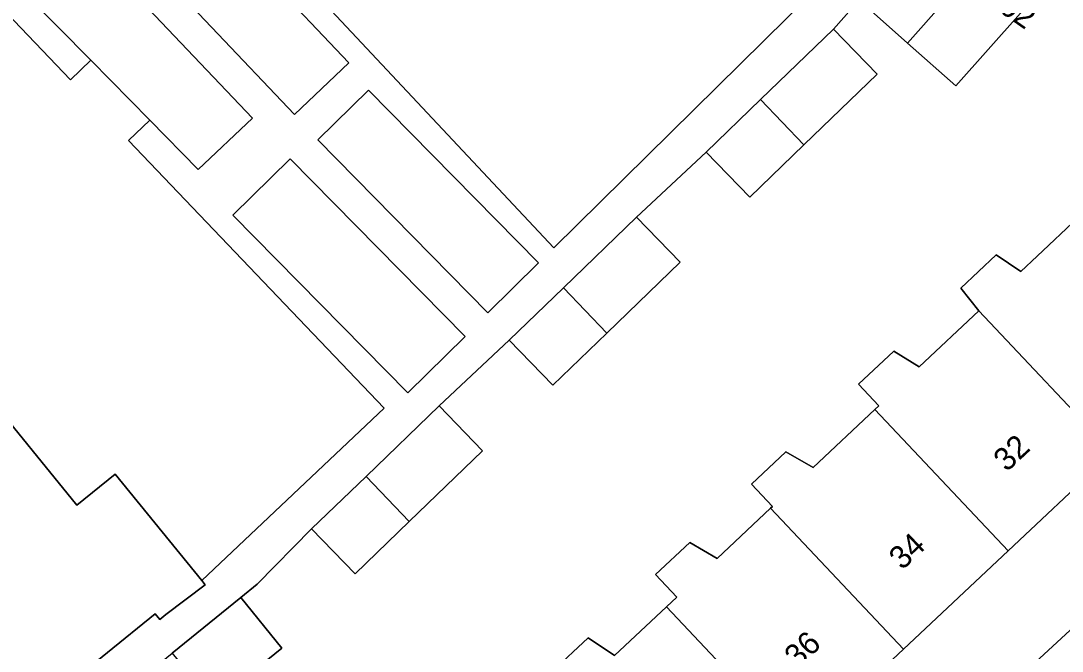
# Model space of a CAD drawing. Extents: x 162073 to 163043, y 381818 to 382561.
# Drawn here: x 162706.41 to 162751.94, y 382041.24 to 382068.82 of the extents above; entities that cross this region are included whole.
import ezdxf

# ---------------------------------------------------------------- set-up
doc = ezdxf.new("R2010")
doc.units = 0
for name, color, linetype in [('IMGEO_Erf', 7, 'Continuous'), ('IMGEO_Pand', 7, 'Continuous'), ('IMGEO_Pand_nummerreeks', 7, 'Continuous'), ('IMGEO_Voetpad_open', 7, 'Continuous')]:
    doc.layers.add(name, color=color, linetype=linetype)

msp = doc.modelspace()

# ---------------------------------------------------------------- linework, layer by layer
at = {"layer": 'IMGEO_Erf'}
msp.add_lwpolyline([(162722.292, 382086.462), (162713.087, 382094.608), (162703.821, 382102.808), (162696.169, 382094.204), (162710.696, 382079.187), (162729.718, 382058.893), (162740.929, 382069.968), (162731.789, 382078.056)], close=True, dxfattribs=at)
for points in [[(162704.742, 382052.67), (162708.856, 382047.62), (162710.528, 382048.982), (162714.323, 382044.324), (162722.289, 382051.875), (162711.114, 382063.587), (162712.042, 382064.473), (162709.467, 382067.097), (162708.576, 382066.246), (162703.935, 382071.111)], [(162751.526, 382070.758), (162747.29, 382065.974), (162745.174, 382067.848), (162743.058, 382069.721), (162741.945, 382068.461), (162743.85, 382066.491), (162740.644, 382063.391), (162738.279, 382061.105), (162736.375, 382063.074), (162733.33, 382060.229), (162735.235, 382058.259), (162732.029, 382055.159), (162729.664, 382052.873), (162727.76, 382054.842), (162724.693, 382051.976), (162726.598, 382050.006), (162723.392, 382046.906), (162721.027, 382044.62), (162719.123, 382046.589), (162716.74, 382044.172), (162716.021, 382043.588), (162717.824, 382041.369), (162714.821, 382038.929)], [(162729.658, 382040.358), (162731.207, 382041.815), (162732.369, 382041.052), (162734.631, 382043.179), (162735.086, 382043.607), (162734.159, 382044.593), (162735.654, 382045.998), (162736.848, 382045.297), (162739.186, 382047.495), (162739.264, 382047.569), (162738.35, 382048.541), (162739.853, 382049.955), (162741.05, 382049.28), (162743.74, 382051.811), (162743.914, 382051.974), (162743.029, 382052.915), (162744.57, 382054.365), (162745.685, 382053.681), (162748.291, 382056.132), (162747.499, 382057.119), (162749.056, 382058.583), (162750.134, 382057.856), (162750.844, 382058.524), (162752.637, 382060.209)], [(162724.511, 382016.802), (162741.397, 382032.094), (162754.763, 382044.439), (162765.79, 382055.945)], [(162753.729, 382049.534), (162749.568, 382045.622), (162744.997, 382041.323), (162742.297, 382038.784)]]:
    msp.add_lwpolyline(points, dxfattribs=at)
at = {"layer": 'IMGEO_Pand'}
for points in [[(162745.174, 382067.848), (162749.792, 382073.063), (162747.676, 382074.936), (162743.058, 382069.721)], [(162711.109, 382072.387), (162718.373, 382064.725), (162720.751, 382066.981), (162713.487, 382074.642)], [(162745.174, 382067.848), (162747.29, 382065.974), (162751.526, 382070.758), (162751.908, 382071.189), (162751.412, 382071.628), (162749.792, 382073.063)], [(162706.623, 382069.995), (162709.467, 382067.097), (162712.042, 382064.473), (162714.165, 382062.309), (162716.535, 382064.555), (162709.127, 382072.369)], [(162738.751, 382065.372), (162740.644, 382063.391), (162743.85, 382066.491), (162741.945, 382068.461)], [(162719.39, 382063.61), (162726.828, 382056.048), (162729.04, 382058.224), (162721.602, 382065.786)], [(162738.751, 382065.372), (162736.375, 382063.074), (162738.279, 382061.105), (162740.644, 382063.391)], [(162715.679, 382060.318), (162723.33, 382052.54), (162725.832, 382055.001), (162718.182, 382062.779)], [(162732.029, 382055.159), (162735.235, 382058.259), (162733.33, 382060.229), (162730.136, 382057.14)], [(162752.868, 382060.426), (162752.637, 382060.209), (162750.844, 382058.524), (162750.134, 382057.856), (162749.056, 382058.583), (162747.499, 382057.119), (162748.291, 382056.132), (162754.366, 382049.68), (162756.382, 382051.575), (162756.144, 382051.827), (162758.701, 382054.231)], [(162732.029, 382055.159), (162730.136, 382057.14), (162727.76, 382054.842), (162729.664, 382052.873)], [(162754.366, 382049.68), (162748.291, 382056.132), (162745.685, 382053.681), (162744.57, 382054.365), (162743.029, 382052.915), (162743.914, 382051.974), (162743.74, 382051.811), (162749.568, 382045.622), (162753.729, 382049.534), (162753.955, 382049.294)], [(162710.528, 382048.982), (162708.856, 382047.62), (162704.742, 382052.67), (162698.176, 382047.321), (162706.166, 382037.487), (162706.517, 382037.772), (162706.314, 382038.022), (162710.195, 382041.175), (162712.277, 382042.867), (162712.481, 382042.616), (162712.753, 382042.836), (162714.469, 382044.144), (162714.323, 382044.324)], [(162723.392, 382046.906), (162726.598, 382050.006), (162724.693, 382051.976), (162721.499, 382048.887)], [(162744.997, 382041.323), (162749.568, 382045.622), (162743.74, 382051.811), (162741.05, 382049.28), (162739.853, 382049.955), (162738.35, 382048.541), (162739.264, 382047.569), (162739.186, 382047.495)], [(162723.392, 382046.906), (162721.499, 382048.887), (162719.123, 382046.589), (162721.027, 382044.62)], [(162744.997, 382041.323), (162739.186, 382047.495), (162736.848, 382045.297), (162735.654, 382045.998), (162734.159, 382044.593), (162735.086, 382043.607), (162734.631, 382043.179), (162740.624, 382036.814), (162742.494, 382038.573), (162742.297, 382038.784)], [(162716.021, 382043.588), (162713.018, 382041.148), (162714.821, 382038.929), (162717.824, 382041.369)], [(162740.624, 382036.814), (162734.631, 382043.179), (162732.369, 382041.052), (162731.207, 382041.815), (162729.658, 382040.358), (162730.566, 382039.392), (162730.042, 382038.899), (162735.844, 382032.737), (162740.027, 382036.671), (162740.235, 382036.449)]]:
    msp.add_lwpolyline(points, close=True, dxfattribs=at)
at = {"layer": 'IMGEO_Voetpad_open'}
for points in [[(162740.929, 382069.968), (162729.718, 382058.893), (162710.696, 382079.187)], [(162703.935, 382071.111), (162708.576, 382066.246), (162709.467, 382067.097), (162706.623, 382069.995), (162709.127, 382072.369), (162716.535, 382064.555), (162714.165, 382062.309), (162712.042, 382064.473), (162711.114, 382063.587), (162722.289, 382051.875), (162714.323, 382044.324), (162714.469, 382044.144), (162712.753, 382042.836), (162712.481, 382042.616), (162712.277, 382042.867), (162710.195, 382041.175), (162706.314, 382038.022), (162706.517, 382037.772), (162706.166, 382037.487)], [(162704.906, 382034.553), (162707.472, 382036.641), (162713.018, 382041.148), (162716.021, 382043.588), (162716.74, 382044.172), (162719.123, 382046.589), (162721.499, 382048.887), (162724.693, 382051.976), (162727.76, 382054.842), (162730.136, 382057.14), (162733.33, 382060.229), (162736.375, 382063.074), (162738.751, 382065.372), (162741.945, 382068.461), (162743.058, 382069.721)], [(162768.854, 382058.613), (162765.79, 382055.945), (162754.763, 382044.439), (162741.397, 382032.094), (162724.511, 382016.802)]]:
    msp.add_lwpolyline(points, dxfattribs=at)
for points in [[(162711.109, 382072.387), (162713.487, 382074.642), (162720.751, 382066.981), (162718.373, 382064.725)], [(162719.39, 382063.61), (162721.602, 382065.786), (162729.04, 382058.224), (162726.828, 382056.048)], [(162715.679, 382060.318), (162718.182, 382062.779), (162725.832, 382055.001), (162723.33, 382052.54)]]:
    msp.add_lwpolyline(points, close=True, dxfattribs=at)

# ---------------------------------------------------------------- texts
at = {"layer": 'IMGEO_Pand_nummerreeks'}
for s, rotation, p in [('142/G02', 325.008, (162746.132, 382071.356)), ('32', 43.2384, (162749.513, 382049.051)), ('34', 43.2384, (162744.944, 382044.754)), ('36', 43.2384, (162740.372, 382040.455))]:
    msp.add_text(s, height=1, rotation=rotation, dxfattribs=at).set_placement(p)

doc.saveas('drawing.dxf')
